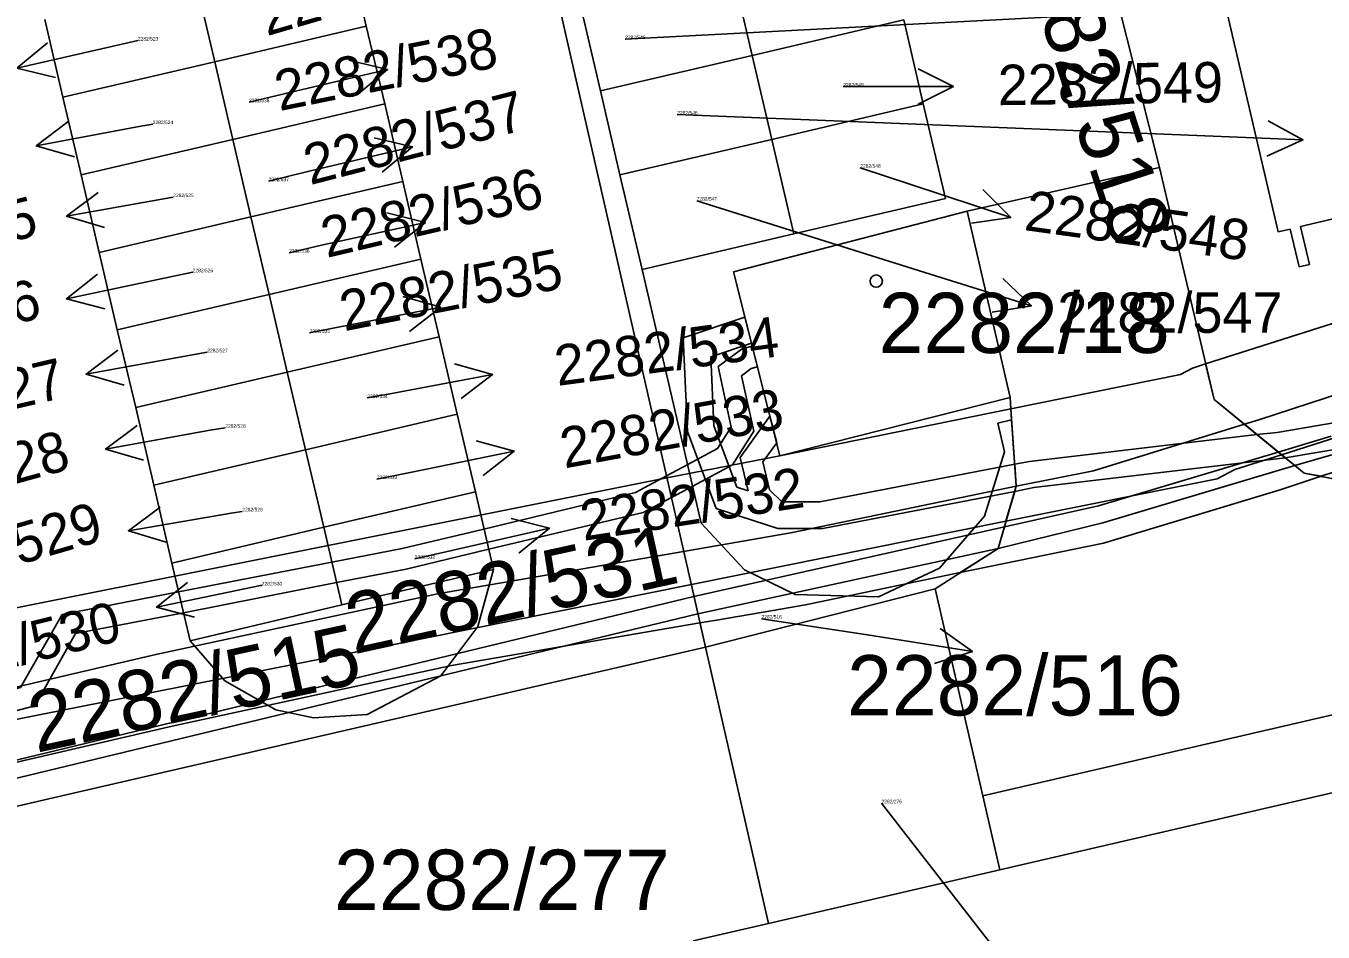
# Model space of a CAD drawing. Extents: x -785744 to -782822, y -1067550 to -1063910.
# Drawn here: x -783857.94 to -783821.31, y -1065981 to -1065955.42 of the extents above; entities that cross this region are included whole.
import ezdxf

# ---------------------------------------------------------------- set-up
doc = ezdxf.new("R2010")
doc.units = 0
for name, color, linetype in [('Hranice parcel', 7, 'Continuous'), ('Parcelní čísla', 7, 'Continuous'), ('Pop_ČP_popisy', 7, 'Continuous'), ('Vnitřní kresba', 7, 'Continuous'), ('Věcná břemena k části', 7, 'Continuous'), ('Značky budov', 7, 'Continuous')]:
    doc.layers.add(name, color=color, linetype=linetype)

msp = doc.modelspace()

# ---------------------------------------------------------------- linework, layer by layer
at = {"layer": 'Hranice parcel'}
for p, q in [((-783829.74, -1065944.27), (-783825.93, -1065959.41)), ((-783848.84, -1065953.23), (-783848.33, -1065955.42)), ((-783837.43, -1065956.25), (-783837.99, -1065953.88)), ((-783852.61, -1065956.43), (-783853.12, -1065954.24)), ((-783842.27, -1065954.88), (-783841.72, -1065957.25)), ((-783857.41, -1065955.24), (-783856.9, -1065957.43)), ((-783848.33, -1065955.42), (-783852.61, -1065956.43)), ((-783848.33, -1065955.42), (-783847.81, -1065957.62)), ((-783833.15, -1065955.25), (-783837.43, -1065956.25)), ((-783832.6, -1065957.62), (-783833.15, -1065955.25)), ((-783856.9, -1065957.43), (-783852.61, -1065956.43)), ((-783852.1, -1065958.62), (-783852.61, -1065956.43)), ((-783841.72, -1065957.25), (-783837.43, -1065956.25)), ((-783837.43, -1065956.25), (-783836.88, -1065958.62)), ((-783841.17, -1065959.62), (-783841.72, -1065957.25)), ((-783856.9, -1065957.43), (-783856.38, -1065959.62)), ((-783847.81, -1065957.62), (-783852.1, -1065958.62)), ((-783847.81, -1065957.62), (-783847.3, -1065959.81)), ((-783832.6, -1065957.62), (-783836.88, -1065958.62)), ((-783831.97, -1065960.29), (-783832.6, -1065957.62)), ((-783856.38, -1065959.62), (-783852.1, -1065958.62)), ((-783851.59, -1065960.81), (-783852.1, -1065958.62)), ((-783836.88, -1065958.62), (-783841.17, -1065959.62)), ((-783836.88, -1065958.62), (-783836.26, -1065961.29)), ((-783855.87, -1065961.81), (-783856.38, -1065959.62)), ((-783847.3, -1065959.81), (-783851.59, -1065960.81)), ((-783847.3, -1065959.81), (-783846.79, -1065962)), ((-783840.54, -1065962.29), (-783841.17, -1065959.62)), ((-783836.26, -1065961.29), (-783831.97, -1065960.29)), ((-783851.59, -1065960.81), (-783855.87, -1065961.81)), ((-783851.07, -1065963), (-783851.59, -1065960.81)), ((-783836.26, -1065961.29), (-783840.54, -1065962.29)), ((-783855.36, -1065964), (-783855.87, -1065961.81)), ((-783846.79, -1065962), (-783851.07, -1065963)), ((-783846.79, -1065962), (-783846.27, -1065964.19)), ((-783840.54, -1065962.29), (-783838.87, -1065969.45)), ((-783851.07, -1065963), (-783855.36, -1065964)), ((-783850.56, -1065965.19), (-783851.07, -1065963)), ((-783854.84, -1065966.19), (-783855.36, -1065964)), ((-783846.27, -1065964.19), (-783850.56, -1065965.19)), ((-783846.27, -1065964.19), (-783845.76, -1065966.38)), ((-783850.56, -1065965.19), (-783854.84, -1065966.19)), ((-783850.05, -1065967.38), (-783850.56, -1065965.19)), ((-783830.15, -1065965.91), (-783830.11, -1065966.54)), ((-783854.33, -1065968.38), (-783854.84, -1065966.19)), ((-783845.76, -1065966.38), (-783850.05, -1065967.38)), ((-783845.76, -1065966.38), (-783845.25, -1065968.57)), ((-783830.5, -1065966.63), (-783830.11, -1065966.54)), ((-783830.31, -1065967.44), (-783830.5, -1065966.63)), ((-783830.11, -1065966.54), (-783829.98, -1065968.41)), ((-783850.05, -1065967.38), (-783854.33, -1065968.38)), ((-783849.53, -1065969.57), (-783850.05, -1065967.38)), ((-783830.87, -1065969.26), (-783830.31, -1065967.44)), ((-783853.82, -1065970.58), (-783854.33, -1065968.38)), ((-783845.25, -1065968.57), (-783849.53, -1065969.57)), ((-783845.25, -1065968.57), (-783844.74, -1065970.76)), ((-783830.87, -1065969.26), (-783832.14, -1065970.72)), ((-783849.53, -1065969.57), (-783853.82, -1065970.58)), ((-783849.02, -1065971.76), (-783849.53, -1065969.57)), ((-783838.87, -1065969.45), (-783837.65, -1065970.77)), ((-783853.3, -1065972.77), (-783853.82, -1065970.58)), ((-783844.74, -1065970.76), (-783849.02, -1065971.76)), ((-783844.74, -1065970.76), (-783845.18, -1065972.37)), ((-783837.65, -1065970.77), (-783836.22, -1065971.47)), ((-783832.14, -1065970.72), (-783833.87, -1065971.53)), ((-783833.87, -1065971.53), (-783836.22, -1065971.47)), ((-783849.02, -1065971.76), (-783853.3, -1065972.77)), ((-783845.18, -1065972.37), (-783846.22, -1065973.76)), ((-783852.32, -1065973.9), (-783853.3, -1065972.77)), ((-783838.75, -1065972.95), (-783836.97, -1065980.75)), ((-783846.22, -1065973.76), (-783848.3, -1065974.85)), ((-783850.88, -1065974.72), (-783852.32, -1065973.9)), ((-783849.82, -1065974.95), (-783850.88, -1065974.72)), ((-783848.3, -1065974.85), (-783849.82, -1065974.95))]:
    msp.add_line(p, q, dxfattribs=at)
for points in [[(-783826.18, -1065945.8), (-783822.58, -1065961.23)], [(-783844.51, -1065947.71), (-783839.13, -1065971.29)], [(-783831.36, -1065960.65), (-783825.93, -1065959.41)], [(-783825.93, -1065959.41), (-783824.39, -1065965.96)], [(-783817.89, -1065960.13), (-783821.95, -1065961.08)], [(-783837.96, -1065962.36), (-783831.36, -1065960.65)], [(-783831.36, -1065960.65), (-783830.15, -1065965.91)], [(-783822.58, -1065961.23), (-783822.24, -1065961.15)], [(-783821.99, -1065962.22), (-783822.24, -1065961.15)], [(-783821.95, -1065961.08), (-783821.7, -1065962.15)], [(-783837.96, -1065962.36), (-783836.65, -1065967.55)], [(-783821.99, -1065962.22), (-783821.7, -1065962.15)], [(-783836.65, -1065967.55), (-783830.15, -1065965.91)], [(-783824.39, -1065965.96), (-783821.85, -1065968.04)], [(-783821.85, -1065968.04), (-783819.96, -1065968.41)], [(-783830.49, -1065970.17), (-783829.98, -1065968.41)], [(-783832.27, -1065971.31), (-783830.49, -1065970.17)], [(-783839.13, -1065971.29), (-783838.75, -1065972.95)], [(-783838.75, -1065972.95), (-783832.27, -1065971.31)], [(-783832.27, -1065971.31), (-783830.92, -1065977.15)], [(-783862.76, -1065978.5), (-783838.75, -1065972.95)], [(-783830.44, -1065979.24), (-783813.42, -1065975.3)], [(-783830.92, -1065977.15), (-783830.44, -1065979.24)], [(-783836.97, -1065980.75), (-783830.44, -1065979.24)], [(-783839.1, -1065981.24), (-783836.97, -1065980.75)]]:
    msp.add_lwpolyline(points, dxfattribs=at)
at = {"layer": 'Pop_ČP_popisy'}
for p, q in [((-783855.27, -1065955.94), (-783858.195, -1065956.607)), ((-783850.65, -1065957.33), (-783847.73, -1065956.643)), ((-783834.75, -1065957.13), (-783831.75, -1065957.13)), ((-783854.7, -1065958.25), (-783857.648, -1065958.806)), ((-783824.88, -1065958.51), (-783821.882, -1065958.632)), ((-783849.94, -1065959.52), (-783847.02, -1065958.831)), ((-783832.98, -1065959.88), (-783830.133, -1065960.827)), ((-783853.84, -1065960.26), (-783856.793, -1065960.788)), ((-783849.59, -1065961.61), (-783846.661, -1065960.962)), ((-783832.41, -1065962.42), (-783829.549, -1065963.322)), ((-783853.86, -1065962.5), (-783856.796, -1065963.117)), ((-783849.17, -1065963.93), (-783846.225, -1065963.357)), ((-783853.29, -1065964.71), (-783856.242, -1065965.244)), ((-783847.71, -1065965.81), (-783844.761, -1065965.259)), ((-783852.74, -1065966.83), (-783855.693, -1065967.361)), ((-783847.09, -1065968.02), (-783844.151, -1065967.42)), ((-783852.09, -1065969.16), (-783855.047, -1065969.665)), ((-783846.08, -1065970.26), (-783843.156, -1065969.59)), ((-783851.32, -1065971.21), (-783854.257, -1065971.821)), ((-783834.18, -1065972.61), (-783831.216, -1065973.073))]:
    msp.add_line(p, q, dxfattribs=at)
for points in [[(-783841.02, -1065955.79), (-783826.21, -1065955.02)], [(-783854.78, -1065955.83), (-783855.27, -1065955.94)], [(-783857.109, -1065956.872), (-783858.195, -1065956.607), (-783857.331, -1065955.897)], [(-783848.818, -1065956.385), (-783847.73, -1065956.643), (-783848.589, -1065957.359)], [(-783832.75, -1065956.63), (-783831.75, -1065957.13), (-783832.75, -1065957.63)], [(-783834.86, -1065957.13), (-783834.75, -1065957.13)], [(-783851.64, -1065957.57), (-783850.65, -1065957.33)], [(-783839.55, -1065957.92), (-783824.88, -1065958.51)], [(-783856.573, -1065959.112), (-783857.648, -1065958.806), (-783856.758, -1065958.129)], [(-783854.36, -1065958.19), (-783854.7, -1065958.25)], [(-783822.861, -1065958.092), (-783821.882, -1065958.632), (-783822.902, -1065959.091)], [(-783848.108, -1065958.574), (-783847.02, -1065958.831), (-783847.879, -1065959.548)], [(-783834.38, -1065959.42), (-783832.98, -1065959.88)], [(-783851.09, -1065959.8), (-783849.94, -1065959.52)], [(-783855.721, -1065961.104), (-783856.793, -1065960.788), (-783855.897, -1065960.12)], [(-783830.924, -1065960.037), (-783830.133, -1065960.827), (-783831.24, -1065960.986)], [(-783853.78, -1065960.25), (-783853.84, -1065960.26)], [(-783839, -1065960.35), (-783832.41, -1065962.42)], [(-783847.745, -1065960.69), (-783846.661, -1065960.962), (-783847.529, -1065961.666)], [(-783850.51, -1065961.82), (-783849.59, -1065961.61)], [(-783855.714, -1065963.401), (-783856.796, -1065963.117), (-783855.92, -1065962.422)], [(-783853.23, -1065962.37), (-783853.86, -1065962.5)], [(-783830.352, -1065962.545), (-783829.549, -1065963.322), (-783830.653, -1065963.498)], [(-783847.302, -1065963.057), (-783846.225, -1065963.357), (-783847.111, -1065964.039)], [(-783849.93, -1065964.08), (-783849.17, -1065963.93)], [(-783855.169, -1065965.558), (-783856.242, -1065965.244), (-783855.347, -1065964.574)], [(-783852.82, -1065964.63), (-783853.29, -1065964.71)], [(-783845.836, -1065964.951), (-783844.761, -1065965.259), (-783845.652, -1065965.934)], [(-783848.3, -1065965.92), (-783847.71, -1065965.81)], [(-783854.62, -1065967.676), (-783855.693, -1065967.361), (-783854.797, -1065966.692)], [(-783852.31, -1065966.76), (-783852.74, -1065966.83)], [(-783845.23, -1065967.13), (-783844.151, -1065967.42), (-783845.03, -1065968.11)], [(-783848.03, -1065968.21), (-783847.09, -1065968.02)], [(-783853.977, -1065969.99), (-783855.047, -1065969.665), (-783854.146, -1065969.004)], [(-783851.83, -1065969.12), (-783852.09, -1065969.16)], [(-783844.242, -1065969.326), (-783843.156, -1065969.59), (-783844.019, -1065970.301)], [(-783846.96, -1065970.46), (-783846.08, -1065970.26)], [(-783853.176, -1065972.107), (-783854.257, -1065971.821), (-783853.38, -1065971.128)], [(-783851.28, -1065971.21), (-783851.32, -1065971.21)], [(-783837.17, -1065972.15), (-783834.18, -1065972.61)], [(-783832.127, -1065972.425), (-783831.216, -1065973.073), (-783832.281, -1065973.413)], [(-783833.78, -1065977.36), (-783830.73, -1065981.28)]]:
    msp.add_lwpolyline(points, dxfattribs=at)
at = {"layer": 'Vnitřní kresba'}
msp.add_lwpolyline([(-783830.92, -1065977.15), (-783723.05, -1065952.16)], dxfattribs=at)
at = {"layer": 'Věcná břemena k části'}
for points in [[(-783837.64, -1065963.64), (-783839.38, -1065964.22)], [(-783837.45, -1065964.37), (-783837.64, -1065963.64)], [(-783820.25, -1065963.56), (-783824.63, -1065964.96)], [(-783839.38, -1065964.22), (-783839.26, -1065966.87)], [(-783838.6, -1065964.76), (-783837.45, -1065964.37)], [(-783837.28, -1065965.04), (-783837.43, -1065964.46), (-783837.72, -1065964.53), (-783838.39, -1065965.03)], [(-783838.52, -1065966.71), (-783838.6, -1065964.76)], [(-783824.63, -1065964.96), (-783825, -1065965.08)], [(-783824.39, -1065965.96), (-783824.63, -1065964.96)], [(-783824.63, -1065964.96), (-783824.39, -1065965.96)], [(-783838.39, -1065965.03), (-783838.03, -1065966.74)], [(-783837.39, -1065966.86), (-783837.73, -1065965.29), (-783837.46, -1065965.09), (-783837.28, -1065965.04)], [(-783825.34, -1065965.26), (-783830.13, -1065966.23)], [(-783825, -1065965.08), (-783825.34, -1065965.26)], [(-783819.81, -1065965.45), (-783823.13, -1065966.54)], [(-783823.53, -1065966.66), (-783824.39, -1065965.96)], [(-783824.39, -1065965.96), (-783822.49, -1065967.52)], [(-783836.93, -1065966.43), (-783837.77, -1065967.6)], [(-783836.74, -1065967.19), (-783836.93, -1065966.43)], [(-783830.13, -1065966.23), (-783836.65, -1065967.55)], [(-783830.13, -1065966.23), (-783829.98, -1065968.41)], [(-783829.98, -1065968.41), (-783830.13, -1065966.23)], [(-783819.59, -1065966.38), (-783822.61, -1065966.89)], [(-783838.03, -1065966.74), (-783838.41, -1065967.35), (-783839.25, -1065967.8)], [(-783837.87, -1065968.44), (-783838.52, -1065966.71)], [(-783823.53, -1065966.66), (-783827.79, -1065967.98)], [(-783823.13, -1065966.54), (-783823.53, -1065966.66)], [(-783822.49, -1065967.52), (-783823.53, -1065966.66)], [(-783821.85, -1065968.04), (-783823.53, -1065966.66)], [(-783823.53, -1065966.66), (-783823.18, -1065966.95)], [(-783822.49, -1065967.52), (-783819.54, -1065966.58)], [(-783839.26, -1065966.87), (-783838.45, -1065969.04)], [(-783839.11, -1065968.41), (-783837.99, -1065967.81), (-783837.39, -1065966.86)], [(-783837.13, -1065967.72), (-783836.74, -1065967.19)], [(-783823.18, -1065966.95), (-783829.6, -1065967.71)], [(-783822.61, -1065966.89), (-783823.18, -1065966.95)], [(-783823.18, -1065966.95), (-783822.58, -1065967.45)], [(-783822.38, -1065967.61), (-783823.18, -1065966.95)], [(-783823.18, -1065966.95), (-783822.49, -1065967.52)], [(-783821.08, -1065967), (-783822.58, -1065967.45)], [(-783822.38, -1065967.61), (-783819.42, -1065967.11)], [(-783836.65, -1065967.55), (-783839.84, -1065968.17)], [(-783822.58, -1065967.45), (-783827.65, -1065968.96)], [(-783823.8, -1065967.94), (-783822.49, -1065967.52)], [(-783822.11, -1065967.83), (-783822.58, -1065967.45)], [(-783822.58, -1065967.45), (-783822.11, -1065967.83)], [(-783822.58, -1065967.45), (-783822.49, -1065967.52)], [(-783822.49, -1065967.52), (-783822.38, -1065967.61)], [(-783822.49, -1065967.52), (-783822.38, -1065967.61)], [(-783822.11, -1065967.83), (-783821.06, -1065967.52)], [(-783821.37, -1065968.13), (-783819.34, -1065967.47)], [(-783839.25, -1065967.8), (-783839.85, -1065968.12), (-783840.73, -1065968.59), (-783845.01, -1065969.62)], [(-783837.77, -1065967.6), (-783837.55, -1065968.54)], [(-783836.94, -1065968.51), (-783837.13, -1065967.72)], [(-783830.02, -1065967.79), (-783835.52, -1065968.85)], [(-783829.6, -1065967.71), (-783830.02, -1065967.79)], [(-783830.02, -1065967.79), (-783829.98, -1065968.41)], [(-783829.98, -1065968.41), (-783830.02, -1065967.79)], [(-783829.48, -1065968.45), (-783822.38, -1065967.61)], [(-783827.53, -1065969.44), (-783822.11, -1065967.83)], [(-783822.38, -1065967.61), (-783822.11, -1065967.83)], [(-783822.11, -1065967.83), (-783821.85, -1065968.04)], [(-783839.84, -1065968.17), (-783860.58, -1065972.31)], [(-783830.27, -1065969.4), (-783824.3, -1065968.2)], [(-783827.79, -1065967.98), (-783829.98, -1065968.41)], [(-783824.3, -1065968.2), (-783823.8, -1065967.94)], [(-783822.52, -1065968.51), (-783821.37, -1065968.13)], [(-783821.37, -1065968.13), (-783821.85, -1065968.04)], [(-783821.85, -1065968.04), (-783821.37, -1065968.13)], [(-783844.87, -1065970.19), (-783840.51, -1065969.15), (-783839.71, -1065968.73), (-783839.11, -1065968.41)], [(-783837.55, -1065968.54), (-783837.87, -1065968.44)], [(-783836.6, -1065968.85), (-783836.94, -1065968.51)], [(-783829.98, -1065968.41), (-783836.29, -1065969.72)], [(-783835.44, -1065969.6), (-783830.02, -1065968.56)], [(-783829.98, -1065968.41), (-783830.49, -1065970.17)], [(-783829.98, -1065968.41), (-783830.27, -1065969.4)], [(-783830.27, -1065969.4), (-783829.98, -1065968.41)], [(-783830.27, -1065969.4), (-783830.02, -1065968.56)], [(-783830.02, -1065968.56), (-783829.98, -1065968.41)], [(-783829.98, -1065968.41), (-783830.02, -1065968.56)], [(-783830.02, -1065968.56), (-783829.98, -1065968.41)], [(-783830.02, -1065968.56), (-783829.48, -1065968.45)], [(-783827.51, -1065970.02), (-783822.52, -1065968.51)], [(-783835.52, -1065968.85), (-783836.6, -1065968.85)], [(-783827.65, -1065968.96), (-783830.31, -1065969.56)], [(-783838.45, -1065969.04), (-783836.71, -1065969.6)], [(-783845.01, -1065969.62), (-783847.32, -1065970.17), (-783849.3, -1065970.55), (-783853.63, -1065971.39)], [(-783839.15, -1065971.18), (-783830.27, -1065969.4)], [(-783830.31, -1065969.56), (-783839.08, -1065971.52)], [(-783836.29, -1065969.72), (-783837.21, -1065969.88)], [(-783836.71, -1065969.6), (-783835.44, -1065969.6)], [(-783830.49, -1065970.17), (-783827.53, -1065969.44)], [(-783830.31, -1065969.56), (-783830.49, -1065970.17)], [(-783830.49, -1065970.17), (-783830.31, -1065969.56)], [(-783830.49, -1065970.17), (-783830.31, -1065969.56)], [(-783830.31, -1065969.56), (-783830.27, -1065969.4)], [(-783837.21, -1065969.88), (-783838.78, -1065970.15)], [(-783831.56, -1065970.85), (-783827.51, -1065970.02)], [(-783853.49, -1065971.98), (-783849.17, -1065971.13), (-783847.2, -1065970.75), (-783844.87, -1065970.19)], [(-783839.37, -1065970.25), (-783846.32, -1065971.45)], [(-783838.78, -1065970.15), (-783839.37, -1065970.25)], [(-783838.97, -1065972.01), (-783830.49, -1065970.17)], [(-783830.49, -1065970.17), (-783831.56, -1065970.85)], [(-783831.56, -1065970.85), (-783830.49, -1065970.17)], [(-783835.93, -1065971.76), (-783831.56, -1065970.85)], [(-783847.93, -1065972.95), (-783839.15, -1065971.18)], [(-783839.08, -1065971.52), (-783863.18, -1065977.34)], [(-783853.63, -1065971.39), (-783856.92, -1065972.03)], [(-783846.32, -1065971.45), (-783854.27, -1065973.16)], [(-783838.44, -1065972.19), (-783836.85, -1065971.92)], [(-783836.85, -1065971.92), (-783835.93, -1065971.76)], [(-783863.01, -1065977.81), (-783838.97, -1065972.01)], [(-783856.92, -1065972.03), (-783858.09, -1065974.09), (-783859.51, -1065974.47), (-783861.28, -1065974.74)], [(-783856.54, -1065972.57), (-783853.49, -1065971.98)], [(-783845.92, -1065973.47), (-783838.91, -1065972.27)], [(-783838.91, -1065972.27), (-783838.44, -1065972.19)], [(-783861.18, -1065975.34), (-783859.39, -1065975.05), (-783857.69, -1065974.61), (-783856.54, -1065972.57)], [(-783864.22, -1065976.18), (-783847.93, -1065972.95)], [(-783854.27, -1065973.16), (-783862.18, -1065975)], [(-783853.81, -1065975.18), (-783845.92, -1065973.47)], [(-783861.74, -1065977.02), (-783853.81, -1065975.18)]]:
    msp.add_lwpolyline(points, dxfattribs=at)
at = {"layer": 'Značky budov'}
msp.add_circle((-783833.93, -1065962.62), 0.175, dxfattribs=at)

# ---------------------------------------------------------------- texts
at = {"layer": 'Parcelní čísla'}
for s, rotation, p in [('2282/518', 288, (-783830.09, -1065952.75)), ('2282/531', 12.4309, (-783848.69, -1065973.16)), ('2282/515', 12.2098, (-783857.65, -1065975.94))]:
    msp.add_text(s, height=1.7, rotation=rotation, dxfattribs=at).set_placement(p)
for s, height, p in [('2282/523', 0.1, (-783854.78, -1065955.83)), ('2282/545', 0.1, (-783841.02, -1065955.79)), ('2282/549', 0.1, (-783834.86, -1065957.13)), ('2282/538', 0.1, (-783851.64, -1065957.57)), ('2282/546', 0.1, (-783839.55, -1065957.92)), ('2282/524', 0.1, (-783854.36, -1065958.19)), ('2282/548', 0.1, (-783834.38, -1065959.42)), ('2282/537', 0.1, (-783851.09, -1065959.8)), ('2282/525', 0.1, (-783853.78, -1065960.25)), ('2282/547', 0.1, (-783839, -1065960.35)), ('2282/536', 0.1, (-783850.51, -1065961.82)), ('2282/526', 0.1, (-783853.23, -1065962.37)), ('2282/18', 1.7, (-783833.86, -1065964.65)), ('2282/535', 0.1, (-783849.93, -1065964.08)), ('2282/527', 0.1, (-783852.82, -1065964.63)), ('2282/534', 0.1, (-783848.3, -1065965.92)), ('2282/528', 0.1, (-783852.31, -1065966.76)), ('2282/533', 0.1, (-783848.03, -1065968.21)), ('2282/529', 0.1, (-783851.83, -1065969.12)), ('2282/532', 0.1, (-783846.96, -1065970.46)), ('2282/530', 0.1, (-783851.28, -1065971.21)), ('2282/516', 0.1, (-783837.17, -1065972.15)), ('2282/276', 0.1, (-783833.78, -1065977.36)), ('2282/277', 1.7, (-783849.24, -1065980.37))]:
    msp.add_text(s, height=height, dxfattribs=at).set_placement(p)
at = {"layer": 'Pop_ČP_popisy'}
for s, rotation, p in [('2282/539', 16.3509, (-783851.14, -1065955.71)), ('2282/538', 11.4375, (-783850.783, -1065957.823)), ('2282/549', 0.7737, (-783830.489, -1065957.656)), ('2282/537', 14.4803, (-783849.917, -1065959.914)), ('2282/536', 13.2741, (-783849.448, -1065961.969)), ('2282/525', 13.6533, (-783863.722, -1065962.816)), ('2282/548', 352.1064, (-783829.779, -1065961.177)), ('2282/535', 11.1592, (-783848.952, -1065964.039)), ('2282/526', 13.5733, (-783863.626, -1065965.135)), ('2282/534', 7.6166, (-783842.93, -1065965.581)), ('2282/527', 13.1696, (-783862.958, -1065967.336)), ('2282/533', 10.4559, (-783842.734, -1065967.911)), ('2282/528', 15.4101, (-783862.759, -1065969.596)), ('2282/532', 8.7095, (-783842.194, -1065969.954)), ('2282/529', 16.2151, (-783861.805, -1065971.7)), ('2282/530', 14.046, (-783861.352, -1065974.289))]:
    msp.add_text(s, height=1.14, rotation=rotation, dxfattribs=at).set_placement(p)
for s, height, p in [('2282/547', 1.14, (-783828.815, -1065964.08)), ('2282/516', 1.7, (-783834.753, -1065974.88))]:
    msp.add_text(s, height=height, dxfattribs=at).set_placement(p)

doc.saveas('drawing.dxf')
